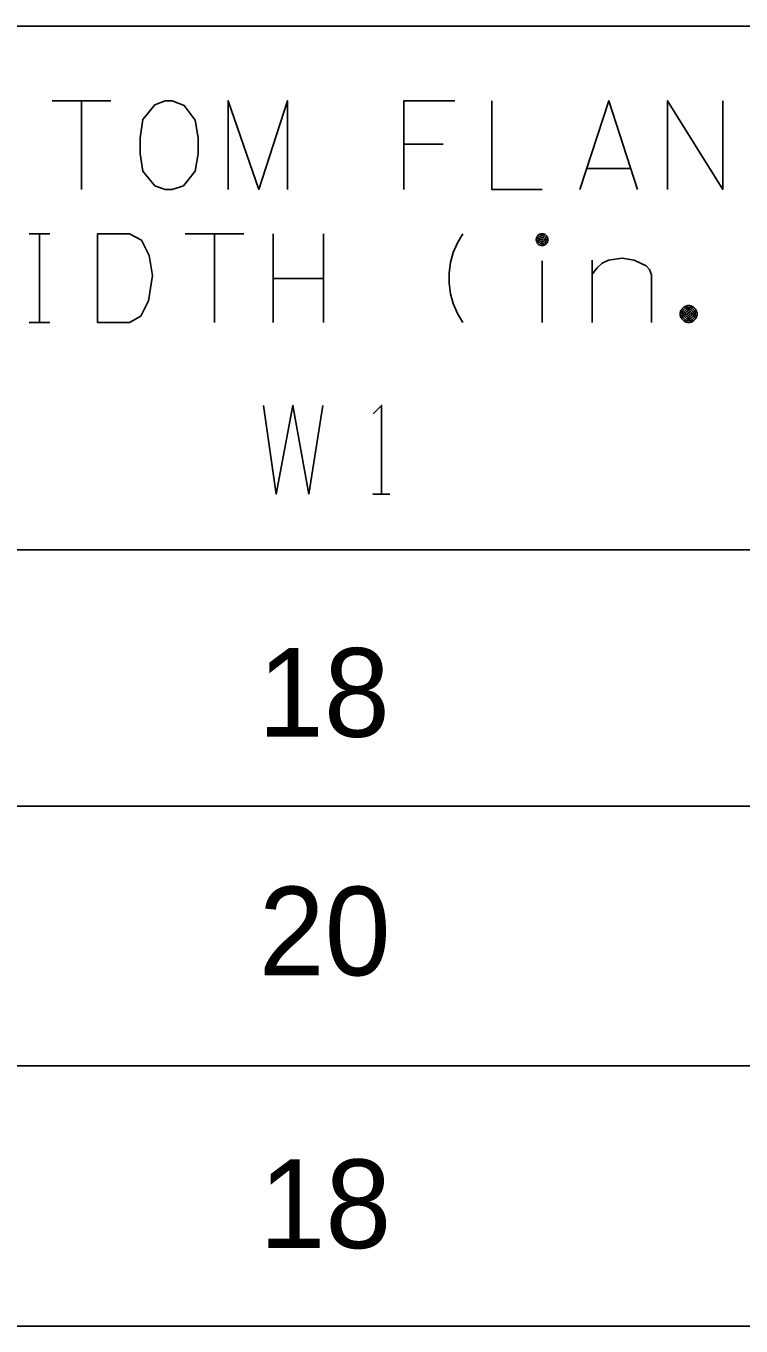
# Model space of a CAD drawing. Extents: x 635698 to 639877, y 296617 to 300175.
# Drawn here: x 639088.97 to 639113.19, y 299359.95 to 299403.96 of the extents above; entities that cross this region are included whole.
import ezdxf

# ---------------------------------------------------------------- set-up
doc = ezdxf.new("R2010")
doc.units = 0
doc.layers.add('1', color=7, linetype='Continuous')
doc.layers.add('3', color=7, linetype='Continuous')

msp = doc.modelspace()

# ---------------------------------------------------------------- linework, layer by layer
at = {"layer": '1'}
for p, q in [((639412.368, 299403.959), (639008.767, 299403.959)), ((639412.368, 299386.224), (639083.857, 299386.224)), ((639412.368, 299377.556), (639085.459, 299377.556)), ((639412.368, 299368.756), (639084.543, 299368.756)), ((639412.368, 299359.954), (639085.229, 299359.954))]:
    msp.add_line(p, q, dxfattribs=at)
for points in [[(639089.862, 299401.429), (639091.847, 299401.429)], [(639090.854, 299398.428), (639090.854, 299401.429)], [(639090.854, 299398.428), (639090.854, 299401.429)], [(639093.69, 299401.429), (639093.926, 299401.429), (639094.328, 299401.264), (639094.705, 299400.768), (639094.8, 299400.177), (639094.8, 299399.634), (639094.705, 299399.043), (639094.304, 299398.547), (639093.926, 299398.428), (639093.69, 299398.428), (639093.335, 299398.547), (639092.934, 299399.043), (639092.839, 299399.634), (639092.839, 299400.177), (639092.934, 299400.791), (639093.335, 299401.288), (639093.69, 299401.429)], [(639095.816, 299398.428), (639095.816, 299401.429), (639096.856, 299398.428), (639097.825, 299401.429), (639097.825, 299398.428)], [(639103.496, 299401.429), (639101.771, 299401.429), (639101.771, 299398.428)], [(639104.748, 299401.429), (639104.748, 299398.428), (639106.449, 299398.428)], [(639107.725, 299398.428), (639108.717, 299401.429), (639109.686, 299398.428)], [(639110.702, 299398.428), (639110.702, 299401.429), (639112.569, 299398.428), (639112.569, 299401.429)], [(639103.097, 299399.964), (639101.771, 299399.964)], [(639107.961, 299399.137), (639109.45, 299399.137)], [(639089.076, 299396.926), (639089.785, 299396.926)], [(639089.431, 299393.925), (639089.431, 299396.926)], [(639091.392, 299396.926), (639092.479, 299396.926), (639092.881, 299396.714), (639093.14, 299396.194), (639093.258, 299395.509), (639093.117, 299394.658), (639092.857, 299394.138), (639092.479, 299393.925), (639091.392, 299393.925), (639091.392, 299396.926)], [(639094.369, 299396.926), (639096.354, 299396.926)], [(639095.362, 299393.925), (639095.362, 299396.926)], [(639095.362, 299393.925), (639095.362, 299396.926)], [(639097.346, 299396.926), (639097.346, 299393.925)], [(639099.047, 299396.926), (639099.047, 299393.925)], [(639103.773, 299393.925), (639103.584, 299394.233), (639103.443, 299394.564), (639103.348, 299394.894), (639103.301, 299395.249), (639103.301, 299395.603), (639103.348, 299395.958), (639103.443, 299396.288), (639103.584, 299396.619), (639103.773, 299396.926)], [(639106.65, 299396.728), (639106.649, 299396.749), (639106.646, 299396.769), (639106.64, 299396.789), (639106.633, 299396.809), (639106.623, 299396.827), (639106.612, 299396.845), (639106.599, 299396.861), (639106.584, 299396.875), (639106.568, 299396.888), (639106.551, 299396.9), (639106.533, 299396.909), (639106.513, 299396.917), (639106.493, 299396.922), (639106.472, 299396.925), (639106.452, 299396.926), (639106.431, 299396.925), (639106.411, 299396.922), (639106.391, 299396.917), (639106.371, 299396.909), (639106.353, 299396.9), (639106.335, 299396.888), (639106.319, 299396.875), (639106.305, 299396.861), (639106.292, 299396.845), (639106.281, 299396.827), (639106.271, 299396.809), (639106.264, 299396.789), (639106.258, 299396.769), (639106.255, 299396.749), (639106.254, 299396.728), (639106.255, 299396.707), (639106.258, 299396.687), (639106.264, 299396.667), (639106.271, 299396.648), (639106.281, 299396.629), (639106.292, 299396.612), (639106.305, 299396.596), (639106.319, 299396.581), (639106.335, 299396.568), (639106.353, 299396.557), (639106.371, 299396.547), (639106.391, 299396.54), (639106.411, 299396.534), (639106.431, 299396.531), (639106.452, 299396.53), (639106.472, 299396.531), (639106.493, 299396.534), (639106.513, 299396.54), (639106.533, 299396.547), (639106.551, 299396.557), (639106.568, 299396.568), (639106.584, 299396.581), (639106.599, 299396.596), (639106.612, 299396.612), (639106.623, 299396.629), (639106.633, 299396.648), (639106.64, 299396.667), (639106.646, 299396.687), (639106.649, 299396.707), (639106.65, 299396.728)], [(639106.59, 299396.728), (639106.589, 299396.743), (639106.587, 299396.757), (639106.583, 299396.771), (639106.578, 299396.784), (639106.571, 299396.797), (639106.564, 299396.809), (639106.555, 299396.821), (639106.544, 299396.831), (639106.533, 299396.84), (639106.521, 299396.848), (639106.508, 299396.854), (639106.494, 299396.859), (639106.481, 299396.863), (639106.466, 299396.866), (639106.452, 299396.866), (639106.437, 299396.866), (639106.423, 299396.863), (639106.409, 299396.859), (639106.396, 299396.854), (639106.383, 299396.848), (639106.371, 299396.84), (639106.36, 299396.831), (639106.349, 299396.821), (639106.34, 299396.809), (639106.332, 299396.797), (639106.326, 299396.784), (639106.32, 299396.771), (639106.317, 299396.757), (639106.315, 299396.743), (639106.314, 299396.728), (639106.315, 299396.714), (639106.317, 299396.7), (639106.32, 299396.685), (639106.326, 299396.672), (639106.332, 299396.659), (639106.34, 299396.647), (639106.349, 299396.636), (639106.36, 299396.626), (639106.371, 299396.616), (639106.383, 299396.609), (639106.396, 299396.602), (639106.409, 299396.597), (639106.423, 299396.593), (639106.437, 299396.591), (639106.452, 299396.59), (639106.466, 299396.591), (639106.481, 299396.593), (639106.494, 299396.597), (639106.508, 299396.602), (639106.521, 299396.609), (639106.533, 299396.616), (639106.544, 299396.626), (639106.555, 299396.636), (639106.564, 299396.647), (639106.571, 299396.659), (639106.578, 299396.672), (639106.583, 299396.685), (639106.587, 299396.7), (639106.589, 299396.714), (639106.59, 299396.728)], [(639106.53, 299396.728), (639106.53, 299396.736), (639106.528, 299396.744), (639106.526, 299396.752), (639106.523, 299396.76), (639106.519, 299396.767), (639106.515, 299396.774), (639106.51, 299396.78), (639106.504, 299396.786), (639106.498, 299396.791), (639106.491, 299396.796), (639106.483, 299396.799), (639106.476, 299396.802), (639106.468, 299396.804), (639106.46, 299396.806), (639106.452, 299396.806), (639106.444, 299396.806), (639106.435, 299396.804), (639106.428, 299396.802), (639106.42, 299396.799), (639106.413, 299396.796), (639106.406, 299396.791), (639106.4, 299396.786), (639106.394, 299396.78), (639106.389, 299396.774), (639106.384, 299396.767), (639106.381, 299396.76), (639106.378, 299396.752), (639106.375, 299396.744), (639106.374, 299396.736), (639106.374, 299396.728), (639106.374, 299396.72), (639106.375, 299396.712), (639106.378, 299396.704), (639106.381, 299396.696), (639106.384, 299396.689), (639106.389, 299396.682), (639106.394, 299396.676), (639106.4, 299396.67), (639106.406, 299396.665), (639106.413, 299396.66), (639106.42, 299396.657), (639106.428, 299396.654), (639106.435, 299396.652), (639106.444, 299396.651), (639106.452, 299396.65), (639106.46, 299396.651), (639106.468, 299396.652), (639106.476, 299396.654), (639106.483, 299396.657), (639106.491, 299396.66), (639106.498, 299396.665), (639106.504, 299396.67), (639106.51, 299396.676), (639106.515, 299396.682), (639106.519, 299396.689), (639106.523, 299396.696), (639106.526, 299396.704), (639106.528, 299396.712), (639106.53, 299396.72), (639106.53, 299396.728)], [(639106.47, 299396.728), (639106.47, 299396.73), (639106.47, 299396.732), (639106.469, 299396.734), (639106.468, 299396.736), (639106.467, 299396.737), (639106.466, 299396.739), (639106.465, 299396.74), (639106.464, 299396.741), (639106.463, 299396.743), (639106.461, 299396.744), (639106.459, 299396.745), (639106.457, 299396.745), (639106.456, 299396.746), (639106.454, 299396.746), (639106.452, 299396.746), (639106.45, 299396.746), (639106.448, 299396.746), (639106.446, 299396.745), (639106.445, 299396.745), (639106.443, 299396.744), (639106.441, 299396.743), (639106.44, 299396.741), (639106.438, 299396.74), (639106.437, 299396.739), (639106.436, 299396.737), (639106.435, 299396.736), (639106.435, 299396.734), (639106.434, 299396.732), (639106.434, 299396.73), (639106.434, 299396.728), (639106.434, 299396.726), (639106.434, 299396.725), (639106.435, 299396.723), (639106.435, 299396.721), (639106.436, 299396.719), (639106.437, 299396.718), (639106.438, 299396.716), (639106.44, 299396.715), (639106.441, 299396.714), (639106.443, 299396.712), (639106.445, 299396.712), (639106.446, 299396.711), (639106.448, 299396.711), (639106.45, 299396.71), (639106.452, 299396.71), (639106.454, 299396.71), (639106.456, 299396.711), (639106.457, 299396.711), (639106.459, 299396.712), (639106.461, 299396.712), (639106.463, 299396.714), (639106.464, 299396.715), (639106.465, 299396.716), (639106.466, 299396.718), (639106.467, 299396.719), (639106.468, 299396.721), (639106.469, 299396.723), (639106.47, 299396.725), (639106.47, 299396.726), (639106.47, 299396.728)], [(639106.452, 299393.925), (639106.452, 299396.005)], [(639108.153, 299395.556), (639108.319, 299395.769), (639108.484, 299395.934), (639108.697, 299396.029), (639109.169, 299396.099), (639109.571, 299396.029), (639109.973, 299395.839), (639110.091, 299395.721), (639110.162, 299395.532), (639110.162, 299393.925)], [(639108.153, 299393.925), (639108.153, 299396.029)], [(639097.346, 299395.414), (639099.047, 299395.414)], [(639111.7, 299394.21), (639111.699, 299394.24), (639111.694, 299394.27), (639111.687, 299394.298), (639111.676, 299394.326), (639111.662, 299394.353), (639111.646, 299394.378), (639111.627, 299394.401), (639111.606, 299394.422), (639111.583, 299394.441), (639111.558, 299394.457), (639111.531, 299394.471), (639111.503, 299394.481), (639111.475, 299394.489), (639111.445, 299394.494), (639111.416, 299394.495), (639111.385, 299394.494), (639111.356, 299394.489), (639111.327, 299394.481), (639111.299, 299394.471), (639111.273, 299394.457), (639111.248, 299394.441), (639111.225, 299394.422), (639111.203, 299394.401), (639111.185, 299394.378), (639111.169, 299394.353), (639111.155, 299394.326), (639111.144, 299394.298), (639111.137, 299394.27), (639111.132, 299394.24), (639111.131, 299394.21), (639111.132, 299394.18), (639111.137, 299394.151), (639111.144, 299394.122), (639111.155, 299394.094), (639111.169, 299394.068), (639111.185, 299394.043), (639111.203, 299394.02), (639111.225, 299393.998), (639111.248, 299393.98), (639111.273, 299393.963), (639111.299, 299393.95), (639111.327, 299393.939), (639111.356, 299393.932), (639111.385, 299393.927), (639111.416, 299393.925), (639111.445, 299393.927), (639111.475, 299393.932), (639111.503, 299393.939), (639111.531, 299393.95), (639111.558, 299393.963), (639111.583, 299393.98), (639111.606, 299393.998), (639111.627, 299394.02), (639111.646, 299394.043), (639111.662, 299394.068), (639111.676, 299394.094), (639111.687, 299394.122), (639111.694, 299394.151), (639111.699, 299394.18), (639111.7, 299394.21)], [(639111.64, 299394.21), (639111.639, 299394.234), (639111.636, 299394.257), (639111.629, 299394.28), (639111.621, 299394.302), (639111.61, 299394.323), (639111.598, 299394.343), (639111.583, 299394.361), (639111.566, 299394.377), (639111.548, 299394.392), (639111.528, 299394.405), (639111.507, 299394.416), (639111.485, 299394.424), (639111.462, 299394.431), (639111.439, 299394.434), (639111.416, 299394.435), (639111.392, 299394.434), (639111.369, 299394.431), (639111.346, 299394.424), (639111.324, 299394.416), (639111.303, 299394.405), (639111.283, 299394.392), (639111.265, 299394.377), (639111.248, 299394.361), (639111.233, 299394.343), (639111.221, 299394.323), (639111.21, 299394.302), (639111.201, 299394.28), (639111.195, 299394.257), (639111.192, 299394.234), (639111.19, 299394.21), (639111.192, 299394.187), (639111.195, 299394.163), (639111.201, 299394.141), (639111.21, 299394.119), (639111.221, 299394.098), (639111.233, 299394.078), (639111.248, 299394.06), (639111.265, 299394.043), (639111.283, 299394.028), (639111.303, 299394.015), (639111.324, 299394.005), (639111.346, 299393.996), (639111.369, 299393.99), (639111.392, 299393.987), (639111.416, 299393.985), (639111.439, 299393.987), (639111.462, 299393.99), (639111.485, 299393.996), (639111.507, 299394.005), (639111.528, 299394.015), (639111.548, 299394.028), (639111.566, 299394.043), (639111.583, 299394.06), (639111.598, 299394.078), (639111.61, 299394.098), (639111.621, 299394.119), (639111.629, 299394.141), (639111.636, 299394.163), (639111.639, 299394.187), (639111.64, 299394.21)], [(639111.58, 299394.21), (639111.58, 299394.228), (639111.577, 299394.244), (639111.572, 299394.261), (639111.566, 299394.277), (639111.558, 299394.293), (639111.549, 299394.307), (639111.538, 299394.321), (639111.526, 299394.333), (639111.513, 299394.344), (639111.498, 299394.353), (639111.483, 299394.361), (639111.466, 299394.367), (639111.45, 299394.372), (639111.433, 299394.375), (639111.416, 299394.375), (639111.398, 299394.375), (639111.381, 299394.372), (639111.365, 299394.367), (639111.348, 299394.361), (639111.333, 299394.353), (639111.318, 299394.344), (639111.305, 299394.333), (639111.293, 299394.321), (639111.282, 299394.307), (639111.273, 299394.293), (639111.265, 299394.277), (639111.258, 299394.261), (639111.254, 299394.244), (639111.251, 299394.228), (639111.25, 299394.21), (639111.251, 299394.193), (639111.254, 299394.176), (639111.258, 299394.159), (639111.265, 299394.143), (639111.273, 299394.128), (639111.282, 299394.113), (639111.293, 299394.1), (639111.305, 299394.088), (639111.318, 299394.077), (639111.333, 299394.068), (639111.348, 299394.059), (639111.365, 299394.053), (639111.381, 299394.049), (639111.398, 299394.046), (639111.416, 299394.045), (639111.433, 299394.046), (639111.45, 299394.049), (639111.466, 299394.053), (639111.483, 299394.059), (639111.498, 299394.068), (639111.513, 299394.077), (639111.526, 299394.088), (639111.538, 299394.1), (639111.549, 299394.113), (639111.558, 299394.128), (639111.566, 299394.143), (639111.572, 299394.159), (639111.577, 299394.176), (639111.58, 299394.193), (639111.58, 299394.21)], [(639111.52, 299394.21), (639111.52, 299394.221), (639111.518, 299394.232), (639111.515, 299394.243), (639111.511, 299394.253), (639111.506, 299394.263), (639111.501, 299394.272), (639111.494, 299394.281), (639111.486, 299394.288), (639111.477, 299394.295), (639111.468, 299394.301), (639111.458, 299394.306), (639111.448, 299394.31), (639111.437, 299394.313), (639111.427, 299394.315), (639111.416, 299394.315), (639111.405, 299394.315), (639111.394, 299394.313), (639111.383, 299394.31), (639111.373, 299394.306), (639111.363, 299394.301), (639111.354, 299394.295), (639111.345, 299394.288), (639111.338, 299394.281), (639111.331, 299394.272), (639111.324, 299394.263), (639111.32, 299394.253), (639111.316, 299394.243), (639111.313, 299394.232), (639111.311, 299394.221), (639111.31, 299394.21), (639111.311, 299394.199), (639111.313, 299394.188), (639111.316, 299394.178), (639111.32, 299394.168), (639111.324, 299394.158), (639111.331, 299394.148), (639111.338, 299394.14), (639111.345, 299394.132), (639111.354, 299394.125), (639111.363, 299394.119), (639111.373, 299394.114), (639111.383, 299394.11), (639111.394, 299394.107), (639111.405, 299394.106), (639111.416, 299394.105), (639111.427, 299394.106), (639111.437, 299394.107), (639111.448, 299394.11), (639111.458, 299394.114), (639111.468, 299394.119), (639111.477, 299394.125), (639111.486, 299394.132), (639111.494, 299394.14), (639111.501, 299394.148), (639111.506, 299394.158), (639111.511, 299394.168), (639111.515, 299394.178), (639111.518, 299394.188), (639111.52, 299394.199), (639111.52, 299394.21)], [(639111.461, 299394.21), (639111.46, 299394.215), (639111.459, 299394.22), (639111.458, 299394.224), (639111.457, 299394.229), (639111.454, 299394.233), (639111.452, 299394.237), (639111.449, 299394.24), (639111.446, 299394.244), (639111.442, 299394.247), (639111.438, 299394.249), (639111.434, 299394.251), (639111.429, 299394.253), (639111.425, 299394.254), (639111.42, 299394.255), (639111.416, 299394.255), (639111.411, 299394.255), (639111.406, 299394.254), (639111.402, 299394.253), (639111.397, 299394.251), (639111.393, 299394.249), (639111.389, 299394.247), (639111.385, 299394.244), (639111.382, 299394.24), (639111.379, 299394.237), (639111.376, 299394.233), (639111.374, 299394.229), (639111.373, 299394.224), (639111.372, 299394.22), (639111.371, 299394.215), (639111.37, 299394.21), (639111.371, 299394.206), (639111.372, 299394.201), (639111.373, 299394.196), (639111.374, 299394.192), (639111.376, 299394.188), (639111.379, 299394.184), (639111.382, 299394.18), (639111.385, 299394.177), (639111.389, 299394.174), (639111.393, 299394.171), (639111.397, 299394.169), (639111.402, 299394.168), (639111.406, 299394.166), (639111.411, 299394.166), (639111.416, 299394.165), (639111.42, 299394.166), (639111.425, 299394.166), (639111.429, 299394.168), (639111.434, 299394.169), (639111.438, 299394.171), (639111.442, 299394.174), (639111.446, 299394.177), (639111.449, 299394.18), (639111.452, 299394.184), (639111.454, 299394.188), (639111.457, 299394.192), (639111.458, 299394.196), (639111.459, 299394.201), (639111.46, 299394.206), (639111.461, 299394.21)], [(639089.076, 299393.925), (639089.785, 299393.925)], [(639097.021, 299391.118), (639097.446, 299388.117), (639098.013, 299391.118), (639098.556, 299388.117), (639099.029, 299391.118)], [(639100.73, 299390.835), (639101.014, 299391.118), (639101.014, 299388.117), (639100.73, 299388.117), (639101.297, 299388.117)]]:
    msp.add_lwpolyline(points, dxfattribs=at)

# ---------------------------------------------------------------- texts
at = {"layer": '3'}
for s, p in [('18', (639096.831, 299379.899)), ('20', (639096.858, 299371.823)), ('18', (639096.879, 299362.59))]:
    msp.add_text(s, height=3.001, dxfattribs=at).set_placement(p)

doc.saveas('drawing.dxf')
